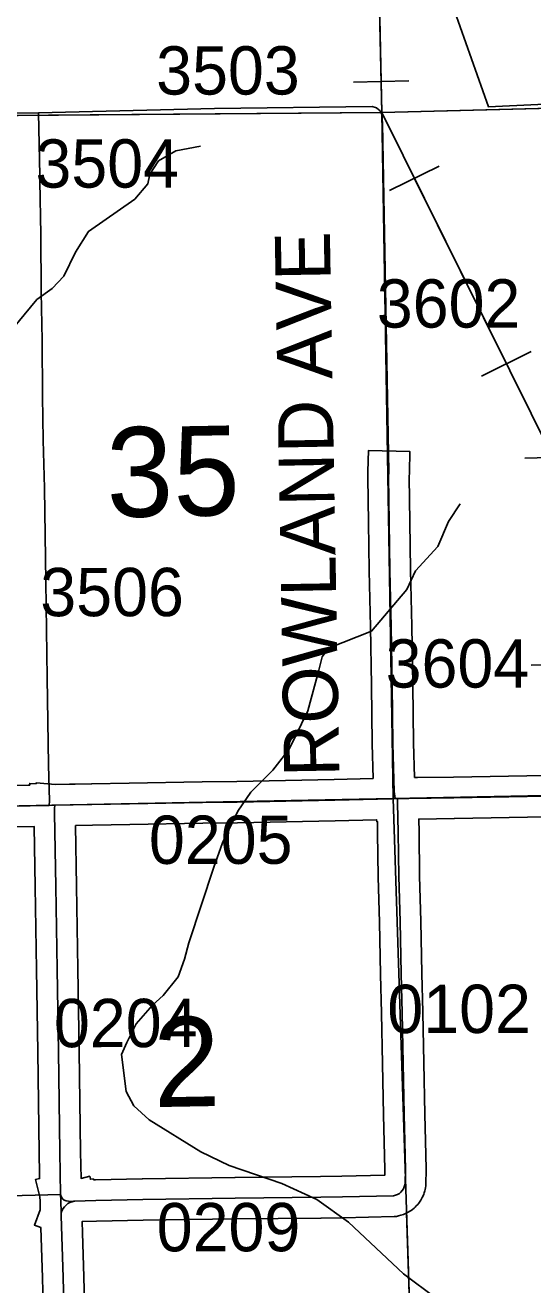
# Model space of a CAD drawing. Extents: x 23.6 to 68.7, y -63 to -29.
# Drawn here: x 49.171 to 49.908, y -52.211 to -50.385 of the extents above; entities that cross this region are included whole.
import ezdxf

# ---------------------------------------------------------------- set-up
doc = ezdxf.new("R2010")
doc.units = 0
for name, color, linetype in [('tdCoHydroRiver', 7, 'Continuous'), ('tdCoPipe', 7, 'Continuous'), ('tdCoSecRdNmbr', 7, 'Continuous'), ('tdCoSecRdTxt', 7, 'Continuous'), ('tdCoSecRteBand', 7, 'Continuous'), ('tdCoSecRteCL', 7, 'Continuous'), ('tdCoSectLine', 7, 'Continuous'), ('tdCoSectLinePart', 7, 'Continuous'), ('tdCoSectNmbr', 7, 'Continuous'), ('tdCoSurfGravel', 7, 'Continuous'), ('tdCoSurfLNO', 7, 'Continuous'), ('tdCoTwpBndryShd', 7, 'Continuous')]:
    doc.layers.add(name, color=color, linetype=linetype)

msp = doc.modelspace()

# ---------------------------------------------------------------- linework, layer by layer
at = {"layer": 'tdCoHydroRiver'}
for points in [[(49.426, -50.5607), (49.3898, -50.5674), (49.3647, -50.5819), (49.3522, -50.601), (49.3492, -50.6152), (49.3305, -50.6375), (49.2632, -50.684), (49.2446, -50.7142), (49.2276, -50.7491), (49.2104, -50.7667), (49.1885, -50.7827), (49.1449, -50.8353)], [(49.8026, -51.0791), (49.7855, -51.1045), (49.7702, -51.141), (49.7374, -51.1761), (49.7251, -51.203), (49.6736, -51.2636), (49.6115, -51.2882), (49.602, -51.301), (49.5973, -51.3201), (49.5815, -51.3789), (49.5545, -51.4347), (49.5306, -51.4651)], [(49.7679, -52.2307), (49.7202, -52.1949), (49.6404, -52.12), (49.5943, -52.0874), (49.5435, -52.0643), (49.4675, -52.0383), (49.4262, -52.0182), (49.3515, -51.9717), (49.3292, -51.9514), (49.3179, -51.931), (49.311, -51.8774), (49.3187, -51.8599), (49.3326, -51.8329), (49.356, -51.8058), (49.3716, -51.7915), (49.3934, -51.7644), (49.4026, -51.739), (49.4089, -51.7152), (49.4452, -51.6055), (49.4579, -51.5705), (49.48, -51.5243), (49.499, -51.4971), (49.5306, -51.4651)]]:
    msp.add_lwpolyline(points, dxfattribs=at)
at = {"layer": 'tdCoPipe'}
for p, q in [((49.6476, -50.4677), (49.7279, -50.4659)), ((49.7001, -50.625), (49.7719, -50.5894)), ((49.8335, -50.8938), (49.9054, -50.8581)), ((49.8961, -51.013), (49.9762, -51.0106)), ((49.9054, -51.3129), (49.9857, -51.3104))]:
    msp.add_line(p, q, dxfattribs=at)
for points in [[(52.7092, -55.8881), (52.1685, -54.6256), (52.0278, -54.6014), (51.5713, -53.4705), (50.5099, -51.8469), (50.4958, -51.5814), (50.5552, -51.2727), (50.2847, -51.1516), (50.2624, -50.4838), (49.8437, -50.5036), (49.7201, -50.1551), (49.2788, -49.7486), (48.7767, -48.7734), (48.4175, -48.7462), (48.3931, -48.0683), (48.5915, -48.0676), (48.5343, -47.35), (48.398, -46.9574), (48.2106, -46.8896), (48.0301, -46.884), (47.8917, -46.8778), (47.6421, -46.4224)], [(47.6328, -46.455), (47.8862, -47.0281), (47.8862, -47.3755), (48.1041, -47.5548), (48.3579, -48.0145), (48.3692, -48.7357), (48.7277, -48.8178), (49.2636, -49.807), (49.6834, -50.278), (49.6888, -50.5119), (49.9362, -51.0105), (49.9711, -52.1375), (51.224, -52.8257), (51.5733, -53.5411), (51.7686, -54.0379), (52.0307, -54.5322), (52.7489, -55.6227), (53.4258, -56.5755), (53.9554, -57.7229)], [(49.6094, -50.195), (49.6834, -50.278), (49.6877, -50.4668)], [(49.7361, -50.6072), (49.8694, -50.8759)]]:
    msp.add_lwpolyline(points, dxfattribs=at)
at = {"layer": 'tdCoSecRteBand'}
for points in [[(49.151, -51.4872), (49.176, -51.4867), (49.176, -51.4866), (49.1781, -51.4866), (49.1782, -51.4842), (49.1874, -51.4847), (49.1876, -51.4833), (49.2156, -51.4859), (49.2359, -51.4855), (49.2359, -51.4855), (49.2441, -51.4854), (49.2678, -51.4849), (49.2678, -51.4849), (49.2678, -51.4849), (49.3222, -51.4839), (49.4282, -51.482), (49.4283, -51.482), (49.4284, -51.482), (49.4786, -51.4813), (49.6198, -51.4787), (49.6762, -51.4771), (49.6748, -51.4271), (49.6748, -51.4268), (49.6748, -51.4266), (49.6738, -51.3424), (49.6722, -51.2573), (49.6705, -51.176), (49.6705, -51.1759), (49.6705, -51.1758), (49.6695, -51.1059), (49.6685, -51.0407), (49.6685, -51.0401), (49.6685, -51.0396), (49.6687, -51.0321), (49.6687, -51.0319), (49.6693, -51.0019), (49.7293, -51.0031), (49.7287, -51.0331), (49.7287, -51.0333), (49.7287, -51.0334), (49.7287, -51.0334), (49.7285, -51.0403), (49.7295, -51.105), (49.7295, -51.1051), (49.7295, -51.1051), (49.7305, -51.1749), (49.7322, -51.2561), (49.7322, -51.2562), (49.7322, -51.2562), (49.7338, -51.3413), (49.7338, -51.3414), (49.7338, -51.3416), (49.7348, -51.4256), (49.7362, -51.4756), (49.7407, -51.4755), (49.7407, -51.4759), (49.7929, -51.4752), (49.9257, -51.4726)], [(49.2705, -52.0589), (49.2733, -52.0588), (49.2734, -52.0588), (49.2735, -52.0588), (49.3414, -52.0572), (49.3416, -52.0572), (49.3417, -52.0572), (49.4756, -52.0555), (49.4756, -52.0555), (49.4756, -52.0555), (49.5998, -52.0542), (49.6309, -52.0537), (49.693, -52.0522), (49.6932, -52.044), (49.6921, -52.0043), (49.6921, -52.0042), (49.6921, -52.0041), (49.6912, -51.9648), (49.6912, -51.9648), (49.6912, -51.9648), (49.6898, -51.8906), (49.6883, -51.8174), (49.687, -51.761), (49.687, -51.761), (49.687, -51.761), (49.6853, -51.6853), (49.6835, -51.6203), (49.6835, -51.62), (49.6835, -51.6198), (49.6827, -51.5562), (49.6823, -51.5394), (49.6815, -51.5395), (49.6812, -51.537), (49.6213, -51.5387), (49.6212, -51.5387), (49.621, -51.5387), (49.4796, -51.5413), (49.4796, -51.5413), (49.4795, -51.5413), (49.4293, -51.542), (49.3233, -51.5439), (49.3233, -51.5439), (49.3233, -51.5439), (49.2689, -51.5449), (49.2445, -51.5454), (49.2458, -51.633), (49.2479, -51.7528), (49.2499, -51.8724), (49.2499, -51.8724), (49.2499, -51.8725), (49.2519, -52.0181), (49.2525, -52.0567), (49.2651, -52.0537), (49.2661, -52.0579), (49.2704, -52.0576), (49.2705, -52.0589)], [(49.9268, -51.5326), (49.794, -51.5352), (49.7939, -51.5352), (49.7938, -51.5352), (49.7422, -51.5359), (49.7427, -51.5549), (49.7427, -51.5551), (49.7427, -51.5552), (49.7435, -51.6188), (49.7453, -51.6837), (49.7453, -51.6838), (49.7453, -51.6839), (49.7469, -51.7596), (49.7483, -51.816), (49.7483, -51.8161), (49.7483, -51.8161), (49.7497, -51.8894), (49.7497, -51.8894), (49.7497, -51.8894), (49.7512, -51.9636), (49.752, -52.0027), (49.7532, -52.0431), (49.7532, -52.0439), (49.7532, -52.0447), (49.7527, -52.0641), (49.7527, -52.0658), (49.7524, -52.0675), (49.752, -52.0705), (49.7517, -52.0727), (49.751, -52.0748), (49.7502, -52.0777), (49.7496, -52.0798), (49.7486, -52.0819), (49.7473, -52.0846), (49.7464, -52.0866), (49.7452, -52.0885), (49.7435, -52.091), (49.7423, -52.0928), (49.7408, -52.0945), (49.7388, -52.0967), (49.7373, -52.0983), (49.7356, -52.0998), (49.7332, -52.1017), (49.7315, -52.1031), (49.7296, -52.1042), (49.727, -52.1058), (49.7251, -52.1069), (49.723, -52.1078), (49.7203, -52.1089), (49.7182, -52.1098), (49.7161, -52.1103), (49.7131, -52.111), (49.71, -52.1118), (49.7067, -52.1119), (49.6322, -52.1137), (49.6321, -52.1137), (49.6319, -52.1137), (49.6007, -52.1142), (49.6006, -52.1142), (49.6005, -52.1142), (49.4763, -52.1155), (49.3427, -52.1171), (49.275, -52.1188), (49.254, -52.1194), (49.2546, -52.1357), (49.2545, -52.1357), (49.2565, -52.1993), (49.2565, -52.1993), (49.2565, -52.1993), (49.2587, -52.2763)], [(49.1987, -52.278), (49.1965, -52.2011), (49.1942, -52.1278), (49.185, -52.1244), (49.1932, -52.1024), (49.193, -52.0896), (49.1928, -52.0837), (49.1863, -52.0586), (49.1925, -52.057), (49.1924, -52.0506), (49.1924, -52.0506), (49.1919, -52.019), (49.1919, -52.019), (49.1919, -52.019), (49.1899, -51.8733), (49.1879, -51.7538), (49.1858, -51.634), (49.1858, -51.634), (49.1858, -51.634), (49.1845, -51.5465), (49.1522, -51.5472)]]:
    msp.add_lwpolyline(points, dxfattribs=at)
at = {"layer": 'tdCoSecRteCL'}
msp.add_line((49.2065, -51.5161), (49.2065, -51.5158), dxfattribs=at)
for points in [[(49.7079, -51.5063), (49.7068, -51.4961), (49.7048, -51.4262), (49.7038, -51.3419), (49.7022, -51.2567), (49.7005, -51.1754), (49.6995, -51.1055), (49.6985, -51.0402), (49.6987, -51.0327), (49.6987, -51.0325)], [(49.7079, -51.5063), (49.7115, -51.5063), (49.7278, -51.5061), (49.7934, -51.5052), (49.9263, -51.5026), (50.0391, -51.5011), (50.2035, -51.4987), (50.3779, -51.495), (50.5301, -51.4919), (50.6718, -51.4876), (50.6983, -51.4865), (50.7064, -51.4863)], [(49.2146, -51.5159), (49.2683, -51.5149), (49.3227, -51.5139), (49.4288, -51.512), (49.4791, -51.5113), (49.6205, -51.5087), (49.7033, -51.5064), (49.7079, -51.5063)], [(49.2428, -52.0898), (49.2742, -52.0888), (49.3421, -52.0872), (49.4759, -52.0855), (49.6002, -52.0842), (49.6315, -52.0837), (49.7059, -52.0819), (49.7088, -52.0812), (49.7116, -52.08), (49.7142, -52.0785), (49.7165, -52.0766), (49.7185, -52.0744), (49.7202, -52.0719), (49.7214, -52.0692), (49.7223, -52.0663), (49.7227, -52.0633), (49.7232, -52.0439), (49.722, -52.0035), (49.7212, -51.9642), (49.7197, -51.89), (49.7183, -51.8167), (49.717, -51.7603), (49.7153, -51.6845), (49.7135, -51.6194), (49.7127, -51.5556), (49.7117, -51.5126), (49.7115, -51.5063)], [(48.7043, -51.5239), (48.718, -51.5237), (48.8054, -51.5228), (48.9854, -51.5202), (49.1516, -51.5172), (49.2065, -51.5161)], [(49.2065, -51.5161), (49.21, -51.516), (49.2146, -51.5159)], [(49.2229, -52.0801), (49.2219, -52.0185), (49.2199, -51.8729), (49.2179, -51.7533), (49.2158, -51.6335), (49.2142, -51.5273), (49.2142, -51.5207), (49.2146, -51.5159)], [(49.2236, -52.1067), (49.223, -52.0889), (49.2229, -52.0801)], [(49.2229, -52.0801), (49.2237, -52.0832), (49.226, -52.0868), (49.2273, -52.0878), (49.2311, -52.0892), (49.2345, -52.09), (49.2374, -52.0901), (49.2414, -52.09), (49.2421, -52.0899), (49.2426, -52.0898), (49.2428, -52.0898)], [(49.2428, -52.0898), (49.2395, -52.0906), (49.2364, -52.0918), (49.2334, -52.0934), (49.2308, -52.0955), (49.2284, -52.0979), (49.2264, -52.1006), (49.2248, -52.1036), (49.2236, -52.1067)], [(49.2381, -52.5871), (49.237, -52.5617), (49.2357, -52.5112), (49.2324, -52.4063), (49.2287, -52.2772), (49.2265, -52.2002), (49.2237, -52.1109), (49.2236, -52.1067)]]:
    msp.add_lwpolyline(points, dxfattribs=at)
at = {"layer": 'tdCoSectLine'}
for points in [[(49.6668, -49.4979), (49.6888, -50.5119)], [(49.6888, -50.5119), (50.6874, -50.4863)], [(48.6917, -50.5199), (49.6888, -50.5119)], [(49.6888, -50.5119), (49.7053, -51.5063)], [(49.7053, -51.5063), (50.7061, -51.4863)], [(48.7183, -51.5255), (49.7053, -51.5063)], [(49.7053, -51.5063), (49.7398, -52.579)]]:
    msp.add_lwpolyline(points, dxfattribs=at)
at = {"layer": 'tdCoSectLinePart'}
for points in [[(49.6784, -50.0328), (49.6888, -50.5119)], [(49.6888, -50.5119), (50.6582, -50.487)], [(48.7216, -50.5197), (49.6888, -50.5119)], [(49.6888, -50.5119), (49.6969, -51.0025)], [(49.7246, -52.1069), (49.7389, -52.549)]]:
    msp.add_lwpolyline(points, dxfattribs=at)
at = {"layer": 'tdCoSurfGravel'}
msp.add_line((49.2065, -51.5161), (49.2065, -51.5158), dxfattribs=at)
for points in [[(49.7079, -51.5063), (49.7068, -51.4961), (49.7048, -51.4262), (49.7038, -51.3419), (49.7022, -51.2567), (49.7005, -51.1754), (49.6995, -51.1055), (49.6985, -51.0402), (49.6987, -51.0327), (49.6987, -51.0325)], [(49.1516, -51.5172), (49.2065, -51.5161), (49.21, -51.516), (49.2146, -51.5159), (49.2683, -51.5149), (49.3227, -51.5139), (49.4288, -51.512), (49.4791, -51.5113), (49.6205, -51.5087), (49.7033, -51.5064), (49.7079, -51.5063), (49.7115, -51.5063), (49.7278, -51.5061), (49.7934, -51.5052), (49.9263, -51.5026)], [(49.7202, -52.0719), (49.7214, -52.0692), (49.7223, -52.0663), (49.7227, -52.0633), (49.7232, -52.0439), (49.722, -52.0035), (49.7212, -51.9642), (49.7197, -51.89), (49.7183, -51.8167), (49.717, -51.7603), (49.7153, -51.6845), (49.7135, -51.6194), (49.7127, -51.5556), (49.7117, -51.5126), (49.7115, -51.5063)], [(49.2383, -52.6339), (49.239, -52.6234), (49.2381, -52.5871), (49.237, -52.5617), (49.2357, -52.5112), (49.2324, -52.4063), (49.2287, -52.2772), (49.2265, -52.2002), (49.2237, -52.1109), (49.2236, -52.1067), (49.223, -52.0889), (49.2229, -52.0801), (49.2219, -52.0185), (49.2199, -51.8729), (49.2179, -51.7533), (49.2158, -51.6335), (49.2142, -51.5273), (49.2142, -51.5207), (49.2146, -51.5159)], [(49.2229, -52.0801), (49.2229, -52.0801), (49.2237, -52.0832), (49.226, -52.0868), (49.2273, -52.0878), (49.2311, -52.0892), (49.2345, -52.09), (49.2374, -52.0901), (49.2414, -52.09), (49.2421, -52.0899), (49.2426, -52.0898), (49.2428, -52.0898), (49.2742, -52.0888), (49.3421, -52.0872), (49.4759, -52.0855), (49.6002, -52.0842), (49.6315, -52.0837), (49.7059, -52.0819), (49.7088, -52.0812), (49.7116, -52.08), (49.7142, -52.0785), (49.7165, -52.0766), (49.7185, -52.0744), (49.7202, -52.0719)], [(49.2428, -52.0898), (49.2395, -52.0906), (49.2364, -52.0918), (49.2334, -52.0934), (49.2308, -52.0955), (49.2284, -52.0979), (49.2264, -52.1006), (49.2248, -52.1036), (49.2236, -52.1067)]]:
    msp.add_lwpolyline(points, dxfattribs=at)
at = {"layer": 'tdCoSurfLNO'}
for p, q in [((48.9845, -50.5135), (49.191, -50.5124)), ((49.191, -50.5124), (49.446, -50.5059)), ((49.1926, -50.6032), (49.191, -50.5124)), ((49.446, -50.5059), (49.6748, -50.5031)), ((49.6748, -50.5031), (49.6808, -50.5052)), ((49.6808, -50.5052), (49.6846, -50.508)), ((49.6858, -50.5089), (49.6846, -50.508)), ((49.6886, -50.5146), (49.6858, -50.5089)), ((49.6896, -50.5278), (49.6886, -50.5146)), ((49.6987, -51.0325), (49.6896, -50.5278)), ((49.1927, -50.6112), (49.1926, -50.6032)), ((49.194, -50.6886), (49.1927, -50.6112)), ((49.1949, -50.772), (49.194, -50.6886)), ((49.196, -50.8418), (49.1949, -50.772)), ((49.1967, -50.923), (49.196, -50.8418)), ((49.1978, -50.9867), (49.1967, -50.923)), ((49.1993, -51.0562), (49.1978, -50.9867)), ((49.2015, -51.1919), (49.1993, -51.0562)), ((49.2035, -51.3313), (49.2015, -51.1919)), ((49.2054, -51.4575), (49.2035, -51.3313)), ((49.2068, -51.5101), (49.2054, -51.4575)), ((49.2065, -51.5158), (49.2068, -51.5101)), ((48.7328, -52.0921), (49.2229, -52.0801))]:
    msp.add_line(p, q, dxfattribs=at)
at = {"layer": 'tdCoTwpBndryShd'}
msp.add_lwpolyline([(45.7019, -51.569), (46.6986, -51.5546), (46.7201, -51.5546), (47.7309, -51.5361), (48.704, -51.5239), (48.7183, -51.5255), (49.7053, -51.5063), (50.7061, -51.4863), (51.7147, -51.4711), (52.7049, -51.4551)], dxfattribs=at)

# ---------------------------------------------------------------- texts
at = {"layer": 'tdCoSecRdNmbr'}
for s, rotation, p in [('3503', 0.0384, (49.3615, -50.4858)), ('3504', 0.0382, (49.1864, -50.6207)), ('3602', 0.0386, (49.6815, -50.8236)), ('3506', 0.0382, (49.1934, -51.2419)), ('3604', 0.0386, (49.6943, -51.3454)), ('0205', 0.0383, (49.351, -51.6009)), ('0102', 0.0386, (49.6968, -51.8461)), ('0204', 0.0382, (49.2132, -51.8666)), ('0209', 0.0383, (49.3623, -52.1625))]:
    msp.add_text(s, height=0.07, rotation=rotation, dxfattribs=at).set_placement(p)
at = {"layer": 'tdCoSecRdTxt'}
msp.add_text('ROWLAND AVE', height=0.08, rotation=91, dxfattribs=at).set_placement((49.6272, -51.4742))
at = {"layer": 'tdCoSectNmbr'}
for s, rotation, p in [('35', 1.0382, (49.2903, -51.0986)), ('2', 1.0381, (49.3585, -51.9535))]:
    msp.add_text(s, height=0.13, rotation=rotation, dxfattribs=at).set_placement(p)

doc.saveas('drawing.dxf')
